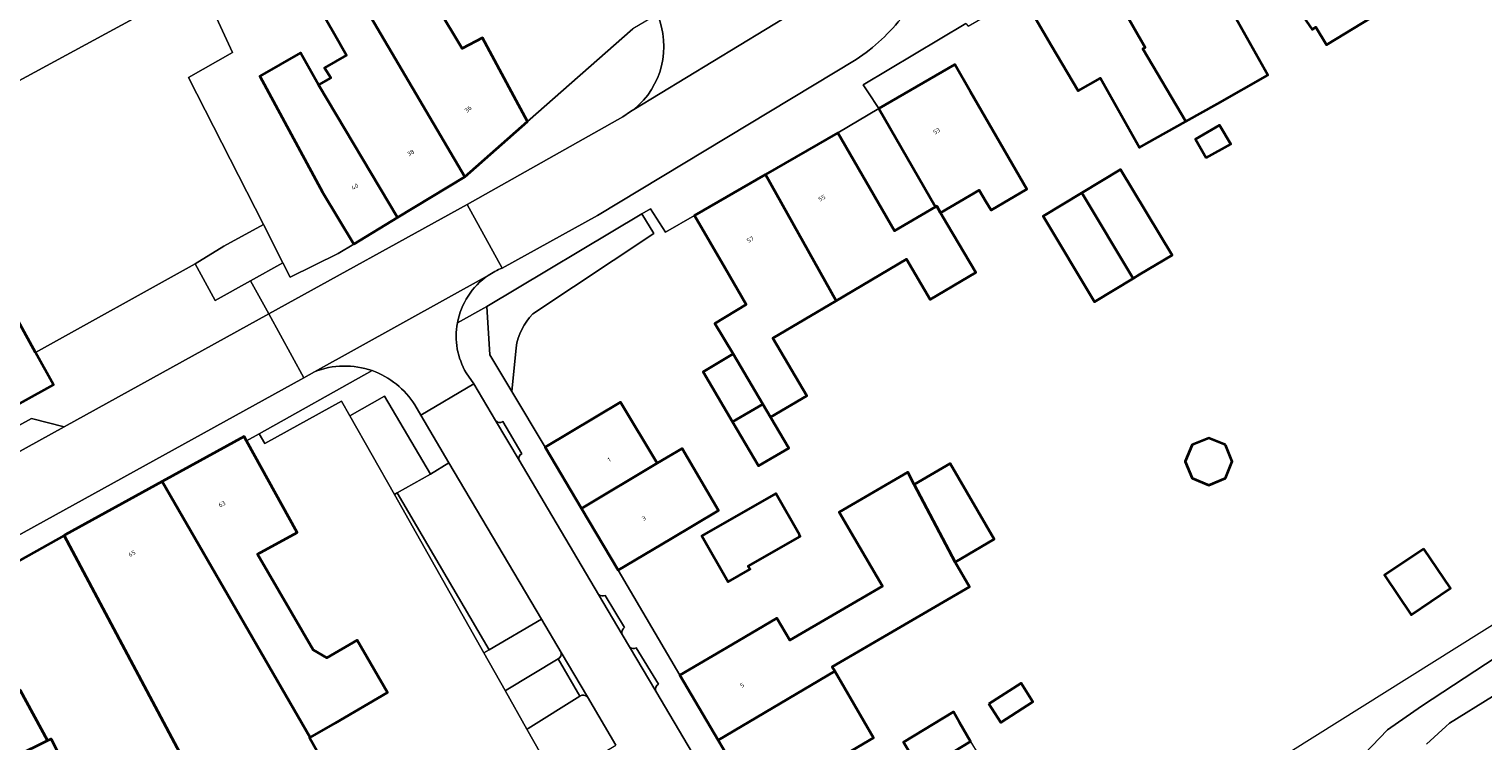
# Model space of a CAD drawing. Header units: metres. Extents: x 197700 to 204338, y 317132 to 325229.
# Tile 289 of 656: x 200557 to 200677, y 318947 to 319005. Entities that reach past the tile are written whole.
import ezdxf
from ezdxf.enums import TextEntityAlignment as Align

# ---------------------------------------------------------------- set-up
doc = ezdxf.new("R2010")
doc.units = ezdxf.units.M
for name, color, linetype, lineweight in [('B-WE-GR-BEPLANTING_CULTUUR_BOSPLANTSOEN-GV', 90, 'Continuous', 18), ('B-WE-GR-BEPLANTING_CULTUUR_HEESTERS-GV', 90, 'Continuous', 18), ('B-WE-IE-TERREINAFSCHEIDING_KUNSTMATIG_HEKWERK-G', 20, 'IE-TERREINAFSCHEIDING-KUNSTMATIG', 18), ('B-WE-OG-BEBOUWING-GV', 7, 'Continuous', 35), ('B-WE-OG-BEBOUWING-T18', 10, 'Continuous', 18), ('B-WE-OG-TERREIN_CULTUURSCHEIDING-GV', 7, 'Continuous', 18), ('B-WE-OG-TERREIN_ERF-GV', 7, 'Continuous', 18), ('B-WE-VH-VERHARDING_ASFALT-GV', 252, 'Continuous', 18), ('B-WE-VH-VERHARDING_BETONSTRAATSTEEN-GV', 252, 'Continuous', 18), ('B-WE-VH-VERHARDING_OPEN-GV', 252, 'Continuous', 18), ('B-WE-VH-VERHARDING_TEGEL-GV', 252, 'Continuous', 18)]:
    doc.layers.add(name, color=color, linetype=linetype, lineweight=lineweight)
doc.styles.add('NLCS-ISO-M200-T18', font='NLCS-ISO.ttf', dxfattribs={"height": 0.36})
doc.linetypes.add('IE-TERREINAFSCHEIDING-KUNSTMATIG', pattern='A,4,[82,NLCS.SHX,S=0.75,R=90,X=0,Y=0],4,-2', length=10)

msp = doc.modelspace()

# ---------------------------------------------------------------- linework, layer by layer
at = {"layer": 'B-WE-GR-BEPLANTING_CULTUUR_BOSPLANTSOEN-GV'}
msp.add_lwpolyline([(200688.927, 318942.888), (200697.92, 318951.511), (200718.898, 318968.071), (200758.575, 318989.142), (200760.217, 318990.014), (200768.75, 318994.546), (200766.249, 318999.517), (200754.75, 318993.212), (200714.983, 318970.948), (200690.209, 318957.563), (200677.837, 318950.185), (200674.296, 318947.969), (200674, 318947.704), (200672.387, 318946.264)], dxfattribs=at)
at = {"layer": 'B-WE-GR-BEPLANTING_CULTUUR_HEESTERS-GV'}
msp.add_lwpolyline([(200590.309, 318968.499), (200586.537, 318974.915), (200583.68, 318973.299), (200587.34, 318966.822), (200587.57, 318966.945)], close=True, dxfattribs=at)
for points in [[(200601.089, 318953.797), (200599.465, 318956.543), (200595.159, 318954.033), (200594.714, 318953.774), (200596.472, 318950.662)], [(200596.472, 318950.662), (200596.561, 318950.711), (200600.833, 318953.272)], [(200602.625, 318950.202), (200598.366, 318947.552), (200598.265, 318947.489)], [(200598.265, 318947.489), (200600.671, 318943.233), (200601.317, 318943.62), (200605.605, 318946.159), (200603.25, 318950.142)]]:
    msp.add_lwpolyline(points, dxfattribs=at)
for points in [[(200600.833, 318953.272, 0.3468006), (200601.089, 318953.797)], [(200603.25, 318950.142, 0.3747913), (200602.625, 318950.202)]]:
    msp.add_lwpolyline(points, format="xyb", dxfattribs=at)
at = {"layer": 'B-WE-IE-TERREINAFSCHEIDING_KUNSTMATIG_HEKWERK-G'}
for points in [[(200548.255, 318996.509), (200571.341, 319009.038)], [(200576.559, 318989.05), (200570.383, 319001.177), (200574.017, 319003.231), (200571.341, 319009.038)], [(200578.162, 318985.903), (200576.559, 318989.05)], [(200582.702, 318986.663), (200578.762, 318984.725), (200578.162, 318985.903)], [(200660.929, 318931.835), (200659.829, 318933.996), (200664.041, 318936.312), (200659.289, 318944.47), (200682.71, 318959.129)]]:
    msp.add_lwpolyline(points, dxfattribs=at)
at = {"layer": 'B-WE-OG-BEBOUWING-GV'}
for points in [[(200657.03, 319018.591), (200659.566, 319014.283), (200659.679, 319014.092), (200657.623, 319012.889), (200662.964, 319005.137), (200663.289, 319005.328), (200664.168, 319003.871), (200667.861, 319006.102), (200671.831, 319008.5), (200667.762, 319014.35), (200666.948, 319015.521), (200666.15, 319015.044), (200664.787, 319017.358), (200662.251, 319021.665)], [(200587.6, 318989.63), (200593.159, 318992.998), (200582.487, 319011.105), (200581.982, 319012.009), (200579.469, 319016.411), (200578.27, 319015.726), (200575.602, 319014.202), (200579.876, 319006.719), (200580.925, 319007.318), (200582.372, 319004.784), (200583.392, 319002.998), (200581.595, 319001.972), (200582.112, 319001.132), (200581.093, 319000.581)], [(200652.086, 319009.999), (200649.552, 319014.31), (200644.733, 319011.477), (200649.202, 319003.643), (200649.03, 319003.541), (200652.561, 318997.544), (200655.173, 318999.015), (200659.334, 319001.357), (200655.361, 319008.415), (200653.597, 319007.429)], [(200593.159, 318992.998), (200598.308, 318997.548), (200596.994, 319000), (200594.612, 319004.45), (200592.928, 319003.548), (200590.825, 319007.083), (200589.093, 319006.093), (200586.303, 319010.981), (200585.284, 319012.766), (200582.487, 319011.105)], [(200644.733, 319011.477), (200638.977, 319008.093), (200639.042, 319007.983), (200641.506, 319003.779), (200643.678, 319000.074), (200645.535, 319001.118), (200648.753, 318995.401), (200649.336, 318995.73), (200652.561, 318997.544), (200649.03, 319003.541), (200649.202, 319003.643)], [(200584.002, 318987.45), (200587.6, 318989.63), (200581.093, 319000.581), (200579.598, 319003.2), (200576.247, 319001.286), (200581.411, 318991.727)], [(200627.262, 318998.625), (200631.943, 318990.508), (200632.04, 318990.565), (200632.356, 318990.029), (200635.535, 318991.902), (200636.087, 318990.965), (200636.519, 318990.233), (200639.453, 318991.962), (200636.025, 318997.907), (200634.818, 319000), (200633.528, 319002.239)], [(200631.943, 318990.508), (200628.569, 318988.527), (200623.888, 318996.62), (200617.921, 318993.169), (200623.74, 318982.786), (200629.541, 318986.204), (200631.495, 318982.888), (200635.258, 318985.105), (200632.908, 318989.092), (200632.356, 318990.029), (200632.04, 318990.565)], [(200654.245, 318994.552), (200656.26, 318995.687), (200655.351, 318997.253), (200653.372, 318996.104)], [(200618.34, 318973.193), (200621.321, 318974.949), (200618.517, 318979.709), (200623.74, 318982.786), (200617.921, 318993.169), (200612.085, 318989.795), (200614.589, 318985.467), (200616.329, 318982.46), (200613.764, 318980.917), (200615.261, 318978.419), (200617.708, 318974.265)], [(200643.991, 318991.672), (200648.231, 318984.618), (200648.754, 318984.932), (200651.428, 318986.54), (200647.188, 318993.593)], [(200643.991, 318991.672), (200640.794, 318989.75), (200645.034, 318982.696), (200648.231, 318984.618)], [(200556.841, 318980.221), (200553.741, 318985.843), (200548.721, 318983.083), (200549.75, 318981.211), (200549.434, 318981.037), (200553.921, 318972.902), (200559.255, 318975.843), (200557.776, 318978.525)], [(200615.216, 318972.797), (200617.708, 318974.265), (200615.261, 318978.419), (200612.785, 318976.923)], [(200602.769, 318965.677), (200608.989, 318969.389), (200605.985, 318974.429), (200599.772, 318970.726)], [(200617.708, 318974.265), (200615.216, 318972.797), (200617.348, 318969.178), (200619.84, 318970.646), (200618.34, 318973.193)], [(200568.217, 318967.891), (200580.393, 318946.799), (200582.457, 318947.992), (200586.786, 318950.494), (200584.286, 318954.82), (200581.766, 318953.364), (200580.643, 318954.021), (200576.055, 318961.896), (200579.323, 318963.694), (200575.17, 318971.241), (200574.973, 318971.6)], [(200655.826, 318970.901), (200654.458, 318971.468), (200653.089, 318970.901), (200652.522, 318969.532), (200653.089, 318968.164), (200654.458, 318967.597), (200655.826, 318968.164), (200656.393, 318969.532)], [(200608.989, 318969.389), (200602.769, 318965.677), (200605.795, 318960.58), (200610.094, 318963.132), (200614.063, 318965.488), (200611.047, 318970.602)], [(200633.547, 318961.25), (200636.782, 318963.137), (200633.153, 318969.361), (200630.183, 318967.63)], [(200580.393, 318946.799), (200568.217, 318967.891), (200560.217, 318963.5), (200560.135, 318963.454), (200570.815, 318943.368), (200571.699, 318943.762), (200575.481, 318937.078), (200575.13, 318936.856), (200575.249, 318936.639), (200575.706, 318936.896), (200576.199, 318935.903), (200580.261, 318927.708), (200585.196, 318930.482), (200585.772, 318929.321), (200589.074, 318930.958), (200584.969, 318938.26), (200582.72, 318942.581), (200580.36, 318946.78)], [(200625.232, 318963.261), (200627.564, 318959.261), (200619.929, 318954.809), (200618.868, 318956.63), (200615.187, 318954.466), (200610.877, 318951.932), (200614.027, 318946.576), (200623.628, 318952.265), (200623.417, 318952.626), (200634.729, 318959.222), (200633.547, 318961.25), (200630.183, 318967.63), (200629.645, 318968.651), (200624.006, 318965.363)], [(200620.716, 318963.493), (200618.787, 318966.888), (200612.683, 318963.423), (200614.841, 318959.623), (200616.658, 318960.655), (200616.509, 318960.918), (200620.796, 318963.352)], [(200558.747, 318946.541), (200559.074, 318946.702), (200562.146, 318940.484), (200566.492, 318931.717), (200575.249, 318936.639), (200575.13, 318936.856), (200575.481, 318937.078), (200571.699, 318943.762), (200570.815, 318943.368), (200560.135, 318963.454), (200551.72, 318958.745), (200553.886, 318954.62), (200553.854, 318954.602), (200555.957, 318950.69), (200556.511, 318950.688)], [(200672.186, 318962.353), (200668.936, 318960.161), (200671.124, 318956.917), (200674.374, 318959.109)], [(200543.106, 318951.1), (200543.25, 318950.826), (200542.299, 318950.297), (200540.015, 318949.028), (200541.785, 318945.733), (200539.64, 318944.58), (200544.288, 318935.929), (200549.56, 318938.848), (200548.189, 318941.323), (200558.747, 318946.541), (200556.511, 318950.688), (200555.957, 318950.69), (200553.854, 318954.602), (200548.977, 318951.838), (200548.542, 318952.622), (200547.08, 318951.824), (200546.368, 318951.435), (200545.734, 318952.569)], [(200623.011, 318945.353), (200623.367, 318944.742), (200626.836, 318946.764), (200623.628, 318952.265), (200614.027, 318946.576), (200616.87, 318941.741), (200621.18, 318944.276)], [(200636.332, 318949.583), (200637.317, 318948.047), (200639.964, 318949.732), (200638.982, 318951.276)], [(200630.749, 318943.996), (200634.824, 318946.461), (200633.924, 318948.039), (200633.43, 318948.911), (200629.302, 318946.425)]]:
    msp.add_lwpolyline(points, close=True, dxfattribs=at)
at = {"layer": 'B-WE-OG-TERREIN_CULTUURSCHEIDING-GV'}
for points in [[(200594.118, 319034.19), (200590.833, 319048.212), (200588.854, 319056.549), (200588.718, 319056.517), (200560.536, 319049.973), (200559.312, 319055.005), (200558.594, 319058.003), (200535.512, 319052.708), (200535.053, 319053.907), (200527.061, 319074.801), (200524.653, 319081.097), (200507.947, 319072.648), (200507.821, 319072.436), (200534.477, 319017.058), (200537.267, 319011.938), (200539.483, 319012.524), (200548.255, 318996.509), (200571.341, 319009.038), (200566.565, 319018.381), (200564.207, 319022.994), (200564.174, 319023.126), (200593.918, 319034.116)], [(200587.34, 318966.822), (200594.714, 318953.774), (200595.159, 318954.033), (200587.57, 318966.945)]]:
    msp.add_lwpolyline(points, close=True, dxfattribs=at)
at = {"layer": 'B-WE-OG-TERREIN_ERF-GV'}
for points in [[(200667.252, 318945.421), (200669.188, 318947.429), (200671.991, 318949.384), (200678.13, 318953.431), (200688.382, 318959.456), (200705.883, 318969.084), (200725.542, 318980.607), (200747.376, 318992.727), (200753.158, 318996.071), (200749.714, 319002.36), (200742.755, 319015.07), (200760.752, 319025.331), (200810.576, 319052.802)], [(200667.861, 319006.102), (200664.168, 319003.871), (200663.289, 319005.328), (200662.964, 319005.137), (200657.623, 319012.889)], [(200571.341, 319009.038), (200574.017, 319003.231), (200570.383, 319001.177), (200576.559, 318989.05), (200578.162, 318985.903), (200578.762, 318984.725), (200582.702, 318986.663), (200584.002, 318987.45), (200581.411, 318991.727), (200576.247, 319001.286), (200579.598, 319003.2), (200581.093, 319000.581), (200582.112, 319001.132), (200581.595, 319001.972), (200583.392, 319002.998), (200582.372, 319004.784), (200580.925, 319007.318)], [(200655.361, 319008.415), (200659.334, 319001.357), (200655.173, 318999.015), (200652.561, 318997.544), (200649.336, 318995.73), (200648.753, 318995.401), (200645.535, 319001.118), (200643.678, 319000.074), (200641.506, 319003.779), (200639.042, 319007.983)], [(200590.825, 319007.083), (200592.928, 319003.548), (200594.612, 319004.45), (200596.994, 319000), (200598.308, 318997.548), (200606.99, 319005.172)], [(200634.43, 319005.609), (200625.978, 319000.573), (200626.355, 319000), (200627.262, 318998.625), (200633.528, 319002.239), (200634.818, 319000), (200636.025, 318997.907), (200639.453, 318991.962), (200636.519, 318990.233), (200636.087, 318990.965), (200635.535, 318991.902), (200632.356, 318990.029), (200632.908, 318989.092), (200635.258, 318985.105), (200631.495, 318982.888), (200629.541, 318986.204), (200623.74, 318982.786), (200618.517, 318979.709), (200621.321, 318974.949), (200618.34, 318973.193), (200619.84, 318970.646), (200617.348, 318969.178), (200615.216, 318972.797), (200612.785, 318976.923), (200615.261, 318978.419), (200613.764, 318980.917), (200616.329, 318982.46), (200614.589, 318985.467), (200612.085, 318989.795), (200609.674, 318988.423), (200608.454, 318990.366), (200607.74, 318989.94), (200608.712, 318988.312), (200598.762, 318981.69)], [(200672.387, 318946.264), (200674, 318947.704), (200674.296, 318947.969), (200677.837, 318950.185), (200690.209, 318957.563), (200714.983, 318970.948), (200754.75, 318993.212), (200753.158, 318996.071), (200747.376, 318992.727), (200725.542, 318980.607), (200705.883, 318969.084), (200688.382, 318959.456), (200678.13, 318953.431), (200671.991, 318949.384), (200669.188, 318947.429), (200667.252, 318945.421)], [(200597.37, 318978.914), (200597.015, 318975.31), (200599.772, 318970.726), (200605.985, 318974.429), (200608.989, 318969.389), (200611.047, 318970.602), (200614.063, 318965.488), (200610.094, 318963.132), (200605.795, 318960.58), (200610.877, 318951.932), (200615.187, 318954.466), (200618.868, 318956.63), (200619.929, 318954.809), (200627.564, 318959.261), (200625.232, 318963.261), (200624.006, 318965.363), (200629.645, 318968.651), (200630.183, 318967.63), (200633.153, 318969.361), (200636.782, 318963.137), (200633.547, 318961.25), (200634.729, 318959.222), (200623.417, 318952.626), (200623.628, 318952.265), (200626.836, 318946.764), (200623.367, 318944.742)], [(200600.671, 318943.233), (200598.265, 318947.489), (200596.472, 318950.662), (200594.714, 318953.774), (200587.34, 318966.822), (200583.68, 318973.299), (200582.978, 318974.494), (200576.674, 318971.021), (200576.201, 318971.817), (200575.17, 318971.241), (200579.323, 318963.694), (200576.055, 318961.896), (200580.643, 318954.021), (200581.766, 318953.364), (200584.286, 318954.82), (200586.786, 318950.494), (200582.457, 318947.992), (200580.393, 318946.799), (200580.36, 318946.78), (200582.72, 318942.581)], [(200562.146, 318940.484), (200559.074, 318946.702), (200558.747, 318946.541), (200548.189, 318941.323)]]:
    msp.add_lwpolyline(points, dxfattribs=at)
for points in [[(200631.943, 318990.508), (200627.262, 318998.625), (200623.888, 318996.62), (200628.569, 318988.527)], [(200653.372, 318996.104), (200655.351, 318997.253), (200656.26, 318995.687), (200654.245, 318994.552)], [(200648.231, 318984.618), (200645.034, 318982.696), (200640.794, 318989.75), (200643.991, 318991.672), (200647.188, 318993.593), (200651.428, 318986.54), (200648.754, 318984.932)], [(200655.826, 318970.901), (200656.393, 318969.532), (200655.826, 318968.164), (200654.458, 318967.597), (200653.089, 318968.164), (200652.522, 318969.532), (200653.089, 318970.901), (200654.458, 318971.468)], [(200614.841, 318959.623), (200612.683, 318963.423), (200618.787, 318966.888), (200620.716, 318963.493), (200620.796, 318963.352), (200616.509, 318960.918), (200616.658, 318960.655)], [(200672.186, 318962.353), (200674.374, 318959.109), (200671.124, 318956.917), (200668.936, 318960.161)], [(200637.317, 318948.047), (200636.332, 318949.583), (200638.982, 318951.276), (200639.964, 318949.732)], [(200634.824, 318946.461), (200636.078, 318944.388), (200630.961, 318941.298), (200631.513, 318940.394), (200625.705, 318936.835), (200623.857, 318939.853), (200630.749, 318943.996), (200629.302, 318946.425), (200633.43, 318948.911), (200633.924, 318948.039)]]:
    msp.add_lwpolyline(points, close=True, dxfattribs=at)
msp.add_lwpolyline([(200598.762, 318981.69, 0.1635932), (200597.37, 318978.914)], format="xyb", dxfattribs=at)
at = {"layer": 'B-WE-VH-VERHARDING_ASFALT-GV'}
msp.add_lwpolyline([(200614.571, 318940.996), (200608.887, 318950.608), (200606.726, 318954.261), (200606.117, 318955.29), (200604.169, 318958.582), (200597.615, 318969.653), (200595.679, 318972.91), (200593.888, 318975.923), (200589.521, 318973.357), (200591.844, 318969.429), (200599.465, 318956.543), (200601.089, 318953.797), (200603.25, 318950.142), (200605.605, 318946.159)], dxfattribs=at)
msp.add_lwpolyline([(200587.57, 318966.945), (200595.159, 318954.033), (200599.465, 318956.543), (200591.844, 318969.429), (200590.309, 318968.499)], close=True, dxfattribs=at)
at = {"layer": 'B-WE-VH-VERHARDING_BETONSTRAATSTEEN-GV'}
for points in [[(200553.741, 318985.843), (200556.841, 318980.221), (200557.776, 318978.525), (200570.934, 318985.809), (200573.297, 318987.264), (200576.559, 318989.05), (200570.383, 319001.177), (200574.017, 319003.231), (200571.341, 319009.038), (200548.255, 318996.509), (200548.025, 318996.384)], [(200577.002, 318981.713), (200560.136, 318972.403), (200527.003, 318954.107), (200525.859, 318953.45), (200528.741, 318948.225), (200579.873, 318976.421)], [(200560.136, 318972.403), (200557.427, 318973.068), (200527.928, 318956.802), (200527.003, 318954.107)]]:
    msp.add_lwpolyline(points, close=True, dxfattribs=at)
for points in [[(200620.237, 319006.532), (200620.097, 319006.447), (200607.073, 318998.544), (200606.802, 318998.38), (200606.179, 318997.922), (200593.339, 318990.709), (200596.218, 318985.473), (200604.08, 318989.799), (200625.403, 319002.652)], [(200607.073, 318998.544), (200620.097, 319006.447)], [(200596.218, 318985.473), (200593.339, 318990.709), (200577.002, 318981.713), (200579.873, 318976.421), (200580.749, 318976.924), (200595.076, 318984.863)], [(200595.076, 318984.863), (200580.749, 318976.924)], [(200589.027, 318974.199), (200589.521, 318973.357), (200593.888, 318975.923), (200593.264, 318976.833)], [(200595.679, 318972.91), (200597.615, 318969.653)], [(200597.848, 318970.177), (200596.277, 318972.822)], [(200604.169, 318958.582), (200606.117, 318955.29)], [(200606.32, 318955.85), (200604.724, 318958.511)], [(200600.833, 318953.272), (200602.625, 318950.202)], [(200603.25, 318950.142), (200601.089, 318953.797)], [(200606.726, 318954.261), (200608.887, 318950.608)], [(200609.11, 318951.187), (200607.281, 318954.18)]]:
    msp.add_lwpolyline(points, dxfattribs=at)
for points in [[(200609.007, 319006.365, -0.3366562), (200607.073, 318998.544)], [(200625.403, 319002.652, 0.08121), (200629.277, 319006.266)], [(200592.536, 318980.952, -0.2012862), (200595.076, 318984.863)], [(200595.076, 318984.863, -0.0539776), (200596.218, 318985.473)], [(200593.264, 318976.833, -0.1790269), (200592.536, 318980.952)], [(200580.749, 318976.924, -0.1811187), (200585.508, 318977.022)], [(200585.508, 318977.022, -0.170976), (200589.027, 318974.199)], [(200596.277, 318972.822, -0.3645292), (200595.679, 318972.91)], [(200597.615, 318969.653, -0.3868822), (200597.848, 318970.177)], [(200604.724, 318958.511, -0.2937272), (200604.169, 318958.582)], [(200606.117, 318955.29, -0.3351981), (200606.32, 318955.85)], [(200601.089, 318953.797, -0.3468006), (200600.833, 318953.272)], [(200607.281, 318954.18, -0.3560667), (200606.726, 318954.261)], [(200608.887, 318950.608, -0.3941341), (200609.11, 318951.187)], [(200602.625, 318950.202, -0.3747913), (200603.25, 318950.142)]]:
    msp.add_lwpolyline(points, format="xyb", dxfattribs=at)
at = {"layer": 'B-WE-VH-VERHARDING_OPEN-GV'}
msp.add_lwpolyline([(200598.762, 318981.69), (200608.712, 318988.312), (200607.74, 318989.94), (200594.963, 318982.31), (200595.201, 318978.327), (200597.015, 318975.31), (200597.37, 318978.914)], dxfattribs=at)
for points in [[(200578.162, 318985.903), (200576.559, 318989.05), (200573.297, 318987.264), (200570.934, 318985.809), (200572.586, 318982.798), (200575.495, 318984.418)], [(200596.561, 318950.711), (200596.472, 318950.662), (200598.265, 318947.489), (200598.366, 318947.552), (200602.625, 318950.202), (200600.833, 318953.272)]]:
    msp.add_lwpolyline(points, close=True, dxfattribs=at)
msp.add_lwpolyline([(200597.37, 318978.914, -0.1635932), (200598.762, 318981.69)], format="xyb", dxfattribs=at)
at = {"layer": 'B-WE-VH-VERHARDING_TEGEL-GV'}
for points in [[(200592.536, 318980.952), (200594.963, 318982.31), (200607.74, 318989.94), (200608.454, 318990.366), (200609.674, 318988.423), (200612.085, 318989.795), (200617.921, 318993.169), (200623.888, 318996.62), (200627.262, 318998.625), (200626.355, 319000), (200625.978, 319000.573), (200634.43, 319005.609), (200634.631, 319005.388), (200639.042, 319007.983), (200638.977, 319008.093), (200644.733, 319011.477), (200649.552, 319014.31), (200657.03, 319018.591), (200662.251, 319021.665), (200664.064, 319022.751), (200669.171, 319025.728)], [(200609.007, 319006.365), (200606.99, 319005.172), (200598.308, 318997.548), (200593.159, 318992.998)], [(200625.403, 319002.652), (200604.08, 318989.799), (200596.218, 318985.473)], [(200593.159, 318992.998), (200587.6, 318989.63), (200584.002, 318987.45), (200582.702, 318986.663), (200578.762, 318984.725), (200578.162, 318985.903), (200575.495, 318984.418), (200577.002, 318981.713), (200593.339, 318990.709), (200606.179, 318997.922), (200606.802, 318998.38), (200607.073, 318998.544)], [(200524.965, 318952.97), (200525.859, 318953.45), (200524.889, 318955.175), (200527.928, 318956.802), (200557.427, 318973.068), (200560.136, 318972.403), (200577.002, 318981.713), (200575.495, 318984.418), (200572.586, 318982.798), (200570.934, 318985.809), (200557.776, 318978.525), (200559.255, 318975.843), (200553.921, 318972.902), (200548.587, 318969.961), (200543.254, 318967.02), (200537.92, 318964.079), (200532.587, 318961.138), (200531.945, 318962.302)], [(200625.012, 318927.968), (200621.977, 318933.112), (200616.87, 318941.741), (200614.027, 318946.576), (200610.877, 318951.932), (200605.795, 318960.58), (200602.769, 318965.677), (200599.772, 318970.726), (200597.015, 318975.31), (200595.201, 318978.327), (200594.963, 318982.31), (200592.536, 318980.952)], [(200580.749, 318976.924), (200579.873, 318976.421), (200528.741, 318948.225), (200511.317, 318938.517), (200465.369, 318912.58), (200438.779, 318897.569), (200436.453, 318896.234)], [(200522.177, 318942.33), (200526.402, 318944.678), (200527.718, 318945.409), (200532.125, 318947.858), (200540.935, 318952.752), (200541.943, 318953.313), (200545.261, 318955.156), (200546.694, 318955.953), (200551.72, 318958.745), (200560.135, 318963.454), (200560.217, 318963.5), (200568.217, 318967.891), (200574.973, 318971.6), (200575.17, 318971.241), (200576.201, 318971.817), (200585.508, 318977.022)], [(200585.508, 318977.022), (200576.201, 318971.817), (200576.674, 318971.021), (200582.978, 318974.494), (200583.68, 318973.299), (200586.537, 318974.915), (200590.309, 318968.499), (200591.844, 318969.429), (200589.521, 318973.357), (200589.027, 318974.199)], [(200593.264, 318976.833), (200593.888, 318975.923), (200595.679, 318972.91)], [(200596.277, 318972.822), (200597.848, 318970.177)], [(200597.615, 318969.653), (200604.169, 318958.582)], [(200604.724, 318958.511), (200606.32, 318955.85)], [(200606.117, 318955.29), (200606.726, 318954.261)], [(200607.281, 318954.18), (200609.11, 318951.187)], [(200608.887, 318950.608), (200614.571, 318940.996)]]:
    msp.add_lwpolyline(points, dxfattribs=at)
for points in [[(200607.073, 318998.544, 0.3366562), (200609.007, 319006.365)], [(200629.277, 319006.266, -0.08121), (200625.403, 319002.652)], [(200595.076, 318984.863, 0.2012862), (200592.536, 318980.952)], [(200596.218, 318985.473, 0.0539776), (200595.076, 318984.863)], [(200592.536, 318980.952, 0.1790269), (200593.264, 318976.833)], [(200585.508, 318977.022, 0.1811187), (200580.749, 318976.924)], [(200589.027, 318974.199, 0.170976), (200585.508, 318977.022)], [(200595.679, 318972.91, 0.3645292), (200596.277, 318972.822)], [(200597.848, 318970.177, 0.3868822), (200597.615, 318969.653)], [(200604.169, 318958.582, 0.2937272), (200604.724, 318958.511)], [(200606.32, 318955.85, 0.3351981), (200606.117, 318955.29)], [(200606.726, 318954.261, 0.3560667), (200607.281, 318954.18)], [(200609.11, 318951.187, 0.3941341), (200608.887, 318950.608)]]:
    msp.add_lwpolyline(points, format="xyb", dxfattribs=at)

# ---------------------------------------------------------------- texts
at = {"layer": 'B-WE-OG-BEBOUWING-T18', "style": 'NLCS-ISO-M200-T18'}
for s, rotation, p in [('36', 41.4, (200593.416, 318998.563)), ('53', 29.9, (200632.028, 318996.756)), ('38', 31.2, (200588.69, 318994.967)), ('40', 31.2, (200584.088, 318992.179)), ('55', 30, (200622.574, 318991.239)), ('57', 30, (200616.673, 318987.827)), ('1', 30.6, (200605.04, 318969.687)), ('63', 28.7, (200573.139, 318966.03)), ('3', 30.7, (200607.909, 318964.855)), ('65', 28.7, (200565.719, 318961.957)), ('5', 30.4, (200616.002, 318951.108))]:
    msp.add_text(s, height=0.36, rotation=rotation, dxfattribs=at).set_placement(p, align=Align.MIDDLE)

doc.saveas('drawing.dxf')
